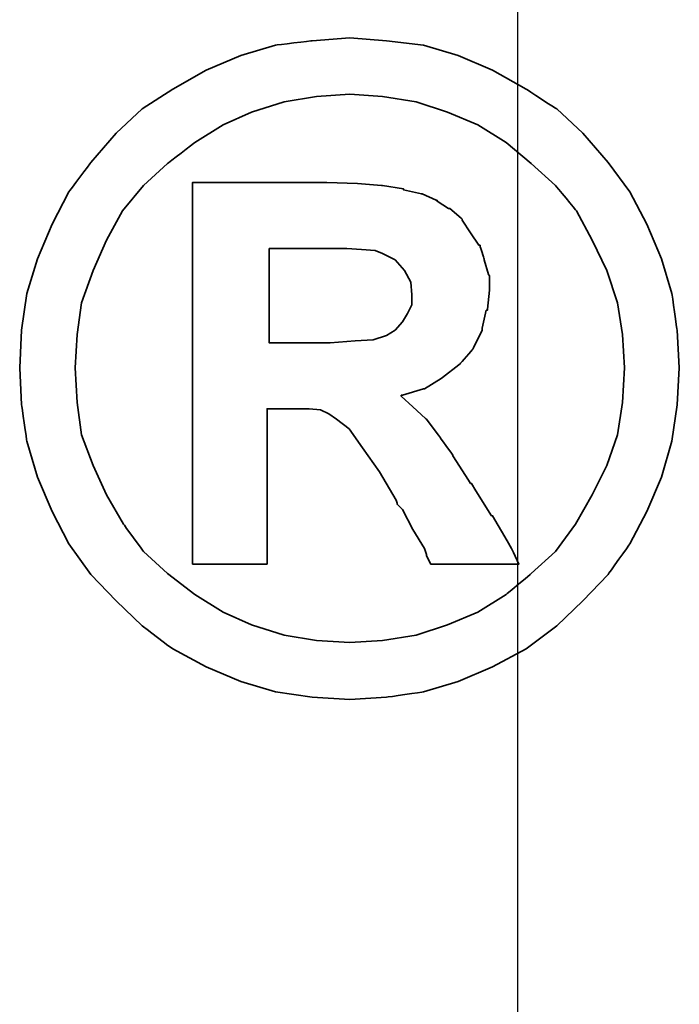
# Model space of a CAD drawing. Header units: millimetres. Extents: x -2774 to 3135, y -1571 to 860.
# Tile 620 of 625: x -607.11 to -605.43, y 114.28 to 116.79. Entities that reach past the tile are written whole.
import ezdxf

# ---------------------------------------------------------------- set-up
doc = ezdxf.new("R2010")
doc.units = ezdxf.units.MM
doc.layers.get('0').update_dxf_attribs({"linetype": 'CONTINUOUS'})
doc.layers.add('DIM', color=4, linetype='CONTINUOUS')
doc.layers.add('layer 1', color=7, linetype='CONTINUOUS')

# ---------------------------------------------------------------- blocks, each defined once
blk = doc.blocks.new('TBI MOTION logo(完整正式版)')
at = {"layer": 'layer 1', "color": 22, "lineweight": 35}
for points, knots in [([(81.20634, 4.98624), (81.20634, 4.98624), (81.18649, 5.32862), (81.18649, 5.32862), (81.18649, 5.32862), (81.18649, 5.32862), (81.13886, 5.66206), (81.13886, 5.66206), (81.13886, 5.66206), (81.13886, 5.66206), (81.04359, 5.97764), (81.04359, 5.97764), (81.04359, 5.97764), (81.04359, 5.97764), (80.91061, 6.29124), (80.91061, 6.29124), (80.91061, 6.29124), (80.91061, 6.29124), (80.75778, 6.58697), (80.75778, 6.58697), (80.75778, 6.58697), (80.75778, 6.58697), (80.5593, 6.85294), (80.5593, 6.85294), (80.5593, 6.85294), (80.5593, 6.85294), (80.33105, 7.1189), (80.33105, 7.1189), (80.33105, 7.1189), (80.33105, 7.1189), (80.09287, 7.33921), (80.09287, 7.33921), (80.09287, 7.33921), (80.09287, 7.33921), (79.815, 7.51982), (79.815, 7.51982), (79.815, 7.51982), (79.815, 7.51982), (79.51133, 7.69051), (79.51133, 7.69051), (79.51133, 7.69051), (79.51133, 7.69051), (79.19773, 7.8235), (79.19773, 7.8235), (79.19773, 7.8235), (79.19773, 7.8235), (78.88215, 7.91877), (78.88215, 7.91877), (78.88215, 7.91877), (78.88215, 7.91877), (78.54871, 7.95846), (78.54871, 7.95846), (78.54871, 7.95846), (78.54871, 7.95846), (78.21526, 7.98625), (78.21526, 7.98625), (78.21526, 7.98625), (78.21526, 7.98625), (77.87388, 7.95846), (77.87388, 7.95846), (77.87388, 7.95846), (77.87388, 7.95846), (77.54044, 7.91877), (77.54044, 7.91877), (77.54044, 7.91877), (77.54044, 7.91877), (77.22485, 7.8235), (77.22485, 7.8235), (77.22485, 7.8235), (77.22485, 7.8235), (76.91027, 7.69051), (76.91027, 7.69051), (76.91027, 7.69051), (76.91027, 7.69051), (76.6056, 7.51982), (76.6056, 7.51982), (76.6056, 7.51982), (76.6056, 7.51982), (76.32972, 7.33921), (76.32972, 7.33921), (76.32972, 7.33921), (76.32972, 7.33921), (76.09154, 7.1189), (76.09154, 7.1189), (76.09154, 7.1189), (76.09154, 7.1189), (75.86329, 6.85294), (75.86329, 6.85294), (75.86329, 6.85294), (75.86329, 6.85294), (75.66382, 6.58697), (75.66382, 6.58697), (75.66382, 6.58697), (75.66382, 6.58697), (75.51099, 6.29124), (75.51099, 6.29124), (75.51099, 6.29124), (75.51099, 6.29124), (75.37702, 5.97764), (75.37702, 5.97764), (75.37702, 5.97764), (75.37702, 5.97764), (75.28175, 5.66206), (75.28175, 5.66206), (75.28175, 5.66206), (75.28175, 5.66206), (75.23411, 5.32862), (75.23411, 5.32862), (75.23411, 5.32862), (75.23411, 5.32862), (75.21625, 4.98624), (75.21625, 4.98624), (75.21625, 4.98624), (75.21625, 4.98624), (75.23411, 4.6528), (75.23411, 4.6528), (75.23411, 4.6528), (75.23411, 4.6528), (75.28175, 4.32035), (75.28175, 4.32035), (75.28175, 4.32035), (75.28175, 4.32035), (75.37702, 3.99583), (75.37702, 3.99583), (75.37702, 3.99583), (75.37702, 3.99583), (75.51099, 3.68224), (75.51099, 3.68224), (75.51099, 3.68224), (75.51099, 3.68224), (75.66382, 3.38749), (75.66382, 3.38749), (75.66382, 3.38749), (75.66382, 3.38749), (75.86329, 3.10963), (75.86329, 3.10963), (75.86329, 3.10963), (75.86329, 3.10963), (76.09154, 2.87145), (76.09154, 2.87145), (76.09154, 2.87145), (76.09154, 2.87145), (76.32972, 2.6432), (76.32972, 2.6432), (76.32972, 2.6432), (76.32972, 2.6432), (76.6056, 2.43381), (76.6056, 2.43381), (76.6056, 2.43381), (76.6056, 2.43381), (76.91027, 2.27205), (76.91027, 2.27205), (76.91027, 2.27205), (76.91027, 2.27205), (77.22485, 2.13906), (77.22485, 2.13906), (77.22485, 2.13906), (77.22485, 2.13906), (77.54044, 2.0438), (77.54044, 2.0438), (77.54044, 2.0438), (77.54044, 2.0438), (77.87388, 1.99616), (77.87388, 1.99616), (77.87388, 1.99616), (77.87388, 1.99616), (78.21526, 1.97631), (78.21526, 1.97631), (78.21526, 1.97631), (78.21526, 1.97631), (78.54871, 1.99616), (78.54871, 1.99616), (78.54871, 1.99616), (78.54871, 1.99616), (78.88215, 2.0438), (78.88215, 2.0438), (78.88215, 2.0438), (78.88215, 2.0438), (79.19773, 2.13906), (79.19773, 2.13906), (79.19773, 2.13906), (79.19773, 2.13906), (79.51133, 2.27205), (79.51133, 2.27205), (79.51133, 2.27205), (79.51133, 2.27205), (79.815, 2.43381), (79.815, 2.43381), (79.815, 2.43381), (79.815, 2.43381), (80.09287, 2.6432), (80.09287, 2.6432), (80.09287, 2.6432), (80.09287, 2.6432), (80.33105, 2.87145), (80.33105, 2.87145), (80.33105, 2.87145), (80.33105, 2.87145), (80.5593, 3.10963), (80.5593, 3.10963), (80.5593, 3.10963), (80.5593, 3.10963), (80.75778, 3.38749), (80.75778, 3.38749), (80.75778, 3.38749), (80.75778, 3.38749), (80.91061, 3.68224), (80.91061, 3.68224), (80.91061, 3.68224), (80.91061, 3.68224), (81.04359, 3.99583), (81.04359, 3.99583), (81.04359, 3.99583), (81.04359, 3.99583), (81.13886, 4.32035), (81.13886, 4.32035), (81.13886, 4.32035), (81.13886, 4.32035), (81.18649, 4.6528), (81.18649, 4.6528), (81.18649, 4.6528), (81.18649, 4.6528), (81.20634, 4.98624), (81.20634, 4.98624)], [0, 0, 0, 0, 0.0178571, 0.0178571, 0.0178571, 0.0178572, 0.0357143, 0.0357143, 0.0357143, 0.0357143, 0.0535714, 0.0535714, 0.0535714, 0.0535714, 0.0714286, 0.0714286, 0.0714286, 0.0714286, 0.0892857, 0.0892857, 0.0892857, 0.0892857, 0.1071429, 0.1071429, 0.1071429, 0.1071429, 0.125, 0.125, 0.125, 0.125, 0.1428571, 0.1428571, 0.1428571, 0.1428572, 0.1607143, 0.1607143, 0.1607143, 0.1607143, 0.1785714, 0.1785714, 0.1785714, 0.1785714, 0.1964286, 0.1964286, 0.1964286, 0.1964286, 0.2142857, 0.2142857, 0.2142857, 0.2142857, 0.2321429, 0.2321429, 0.2321429, 0.2321429, 0.25, 0.25, 0.25, 0.25, 0.2678571, 0.2678571, 0.2678571, 0.2678572, 0.2857143, 0.2857143, 0.2857143, 0.2857143, 0.3035714, 0.3035714, 0.3035714, 0.3035714, 0.3214286, 0.3214286, 0.3214286, 0.3214286, 0.3392857, 0.3392857, 0.3392857, 0.3392857, 0.3571429, 0.3571429, 0.3571429, 0.3571429, 0.375, 0.375, 0.375, 0.375, 0.3928571, 0.3928571, 0.3928571, 0.3928572, 0.4107143, 0.4107143, 0.4107143, 0.4107143, 0.4285714, 0.4285714, 0.4285714, 0.4285714, 0.4464286, 0.4464286, 0.4464286, 0.4464286, 0.4642857, 0.4642857, 0.4642857, 0.4642857, 0.4821429, 0.4821429, 0.4821429, 0.4821429, 0.5, 0.5, 0.5, 0.5, 0.5178571, 0.5178571, 0.5178571, 0.5178572, 0.5357143, 0.5357143, 0.5357143, 0.5357143, 0.5535714, 0.5535714, 0.5535714, 0.5535714, 0.5714286, 0.5714286, 0.5714286, 0.5714286, 0.5892857, 0.5892857, 0.5892857, 0.5892857, 0.6071429, 0.6071429, 0.6071429, 0.6071429, 0.625, 0.625, 0.625, 0.625, 0.6428571, 0.6428571, 0.6428571, 0.6428572, 0.6607143, 0.6607143, 0.6607143, 0.6607143, 0.6785714, 0.6785714, 0.6785714, 0.6785714, 0.6964286, 0.6964286, 0.6964286, 0.6964286, 0.7142857, 0.7142857, 0.7142857, 0.7142857, 0.7321429, 0.7321429, 0.7321429, 0.7321429, 0.75, 0.75, 0.75, 0.75, 0.7678571, 0.7678571, 0.7678571, 0.7678572, 0.7857143, 0.7857143, 0.7857143, 0.7857143, 0.8035714, 0.8035714, 0.8035714, 0.8035714, 0.8214286, 0.8214286, 0.8214286, 0.8214286, 0.8392857, 0.8392857, 0.8392857, 0.8392857, 0.8571429, 0.8571429, 0.8571429, 0.8571429, 0.875, 0.875, 0.875, 0.875, 0.8928571, 0.8928571, 0.8928571, 0.8928572, 0.9107143, 0.9107143, 0.9107143, 0.9107143, 0.9285714, 0.9285714, 0.9285714, 0.9285714, 0.9464286, 0.9464286, 0.9464286, 0.9464286, 0.9642857, 0.9642857, 0.9642857, 0.9642857, 0.9821429, 0.9821429, 0.9821429, 0.9821429, 1, 1, 1, 1]), ([(80.71014, 4.98624), (80.71014, 4.98624), (80.69129, 5.29091), (80.69129, 5.29091), (80.69129, 5.29091), (80.69129, 5.29091), (80.64464, 5.57672), (80.64464, 5.57672), (80.64464, 5.57672), (80.64464, 5.57672), (80.54937, 5.87245), (80.54937, 5.87245), (80.54937, 5.87245), (80.54937, 5.87245), (80.41639, 6.14833), (80.41639, 6.14833), (80.41639, 6.14833), (80.41639, 6.14833), (80.27349, 6.41429), (80.27349, 6.41429), (80.27349, 6.41429), (80.27349, 6.41429), (80.08295, 6.64255), (80.08295, 6.64255), (80.08295, 6.64255), (80.08295, 6.64255), (79.86264, 6.84301), (79.86264, 6.84301), (79.86264, 6.84301), (79.86264, 6.84301), (79.63439, 7.03355), (79.63439, 7.03355), (79.63439, 7.03355), (79.63439, 7.03355), (79.37835, 7.1963), (79.37835, 7.1963), (79.37835, 7.1963), (79.37835, 7.1963), (79.10246, 7.30944), (79.10246, 7.30944), (79.10246, 7.30944), (79.10246, 7.30944), (78.81665, 7.40471), (78.81665, 7.40471), (78.81665, 7.40471), (78.81665, 7.40471), (78.511, 7.45234), (78.511, 7.45234), (78.511, 7.45234), (78.511, 7.45234), (78.21526, 7.47219), (78.21526, 7.47219), (78.21526, 7.47219), (78.21526, 7.47219), (77.9106, 7.45234), (77.9106, 7.45234), (77.9106, 7.45234), (77.9106, 7.45234), (77.61685, 7.40471), (77.61685, 7.40471), (77.61685, 7.40471), (77.61685, 7.40471), (77.32012, 7.30944), (77.32012, 7.30944), (77.32012, 7.30944), (77.32012, 7.30944), (77.06309, 7.1963), (77.06309, 7.1963), (77.06309, 7.1963), (77.06309, 7.1963), (76.80606, 7.03355), (76.80606, 7.03355), (76.80606, 7.03355), (76.80606, 7.03355), (76.55797, 6.84301), (76.55797, 6.84301), (76.55797, 6.84301), (76.55797, 6.84301), (76.34063, 6.64255), (76.34063, 6.64255), (76.34063, 6.64255), (76.34063, 6.64255), (76.1491, 6.41429), (76.1491, 6.41429), (76.1491, 6.41429), (76.1491, 6.41429), (76.0062, 6.14833), (76.0062, 6.14833), (76.0062, 6.14833), (76.0062, 6.14833), (75.88314, 5.87245), (75.88314, 5.87245), (75.88314, 5.87245), (75.88314, 5.87245), (75.77794, 5.57672), (75.77794, 5.57672), (75.77794, 5.57672), (75.77794, 5.57672), (75.73924, 5.29091), (75.73924, 5.29091), (75.73924, 5.29091), (75.73924, 5.29091), (75.72039, 4.98624), (75.72039, 4.98624), (75.72039, 4.98624), (75.72039, 4.98624), (75.73924, 4.67165), (75.73924, 4.67165), (75.73924, 4.67165), (75.73924, 4.67165), (75.77794, 4.37791), (75.77794, 4.37791), (75.77794, 4.37791), (75.77794, 4.37791), (75.88314, 4.10102), (75.88314, 4.10102), (75.88314, 4.10102), (75.88314, 4.10102), (76.0062, 3.83407), (76.0062, 3.83407), (76.0062, 3.83407), (76.0062, 3.83407), (76.15902, 3.56811), (76.15902, 3.56811), (76.15902, 3.56811), (76.15902, 3.56811), (76.34063, 3.32001), (76.34063, 3.32001), (76.34063, 3.32001), (76.34063, 3.32001), (76.55797, 3.11955), (76.55797, 3.11955), (76.55797, 3.11955), (76.55797, 3.11955), (76.80606, 2.92901), (76.80606, 2.92901), (76.80606, 2.92901), (76.80606, 2.92901), (77.06309, 2.76725), (77.06309, 2.76725), (77.06309, 2.76725), (77.06309, 2.76725), (77.32012, 2.65412), (77.32012, 2.65412), (77.32012, 2.65412), (77.32012, 2.65412), (77.61685, 2.55786), (77.61685, 2.55786), (77.61685, 2.55786), (77.61685, 2.55786), (77.9106, 2.51022), (77.9106, 2.51022), (77.9106, 2.51022), (77.9106, 2.51022), (78.21526, 2.49137), (78.21526, 2.49137), (78.21526, 2.49137), (78.21526, 2.49137), (78.511, 2.51022), (78.511, 2.51022), (78.511, 2.51022), (78.511, 2.51022), (78.81665, 2.55786), (78.81665, 2.55786), (78.81665, 2.55786), (78.81665, 2.55786), (79.10246, 2.65412), (79.10246, 2.65412), (79.10246, 2.65412), (79.10246, 2.65412), (79.37835, 2.76725), (79.37835, 2.76725), (79.37835, 2.76725), (79.37835, 2.76725), (79.63439, 2.92901), (79.63439, 2.92901), (79.63439, 2.92901), (79.63439, 2.92901), (79.86264, 3.11955), (79.86264, 3.11955), (79.86264, 3.11955), (79.86264, 3.11955), (80.08295, 3.32001), (80.08295, 3.32001), (80.08295, 3.32001), (80.08295, 3.32001), (80.26356, 3.56811), (80.26356, 3.56811), (80.26356, 3.56811), (80.26356, 3.56811), (80.41639, 3.83407), (80.41639, 3.83407), (80.41639, 3.83407), (80.41639, 3.83407), (80.54937, 4.10102), (80.54937, 4.10102), (80.54937, 4.10102), (80.54937, 4.10102), (80.64464, 4.37791), (80.64464, 4.37791), (80.64464, 4.37791), (80.64464, 4.37791), (80.69129, 4.67165), (80.69129, 4.67165), (80.69129, 4.67165), (80.69129, 4.67165), (80.71014, 4.98624), (80.71014, 4.98624)], [0, 0, 0, 0, 0.0192308, 0.0192308, 0.0192308, 0.0192308, 0.0384615, 0.0384615, 0.0384615, 0.0384615, 0.0576923, 0.0576923, 0.0576923, 0.0576923, 0.0769231, 0.0769231, 0.0769231, 0.0769231, 0.0961538, 0.0961538, 0.0961538, 0.0961539, 0.1153846, 0.1153846, 0.1153846, 0.1153846, 0.1346154, 0.1346154, 0.1346154, 0.1346154, 0.1538462, 0.1538462, 0.1538462, 0.1538462, 0.1730769, 0.1730769, 0.1730769, 0.1730769, 0.1923077, 0.1923077, 0.1923077, 0.1923077, 0.2115385, 0.2115385, 0.2115385, 0.2115385, 0.2307692, 0.2307692, 0.2307692, 0.2307692, 0.25, 0.25, 0.25, 0.25, 0.2692308, 0.2692308, 0.2692308, 0.2692308, 0.2884615, 0.2884615, 0.2884615, 0.2884615, 0.3076923, 0.3076923, 0.3076923, 0.3076923, 0.3269231, 0.3269231, 0.3269231, 0.3269231, 0.3461538, 0.3461538, 0.3461538, 0.3461539, 0.3653846, 0.3653846, 0.3653846, 0.3653846, 0.3846154, 0.3846154, 0.3846154, 0.3846154, 0.4038462, 0.4038462, 0.4038462, 0.4038462, 0.4230769, 0.4230769, 0.4230769, 0.4230769, 0.4423077, 0.4423077, 0.4423077, 0.4423077, 0.4615385, 0.4615385, 0.4615385, 0.4615385, 0.4807692, 0.4807692, 0.4807692, 0.4807692, 0.5, 0.5, 0.5, 0.5, 0.5192308, 0.5192308, 0.5192308, 0.5192308, 0.5384615, 0.5384615, 0.5384615, 0.5384615, 0.5576923, 0.5576923, 0.5576923, 0.5576923, 0.5769231, 0.5769231, 0.5769231, 0.5769231, 0.5961538, 0.5961538, 0.5961538, 0.5961539, 0.6153846, 0.6153846, 0.6153846, 0.6153846, 0.6346154, 0.6346154, 0.6346154, 0.6346154, 0.6538462, 0.6538462, 0.6538462, 0.6538462, 0.6730769, 0.6730769, 0.6730769, 0.6730769, 0.6923077, 0.6923077, 0.6923077, 0.6923077, 0.7115385, 0.7115385, 0.7115385, 0.7115385, 0.7307692, 0.7307692, 0.7307692, 0.7307692, 0.75, 0.75, 0.75, 0.75, 0.7692308, 0.7692308, 0.7692308, 0.7692308, 0.7884615, 0.7884615, 0.7884615, 0.7884615, 0.8076923, 0.8076923, 0.8076923, 0.8076923, 0.8269231, 0.8269231, 0.8269231, 0.8269231, 0.8461538, 0.8461538, 0.8461538, 0.8461539, 0.8653846, 0.8653846, 0.8653846, 0.8653846, 0.8846154, 0.8846154, 0.8846154, 0.8846154, 0.9038462, 0.9038462, 0.9038462, 0.9038462, 0.9230769, 0.9230769, 0.9230769, 0.9230769, 0.9423077, 0.9423077, 0.9423077, 0.9423077, 0.9615385, 0.9615385, 0.9615385, 0.9615385, 0.9807692, 0.9807692, 0.9807692, 0.9807692, 1, 1, 1, 1]), ([(76.78721, 3.2823), (76.78721, 3.2823), (76.78721, 3.32001), (76.78721, 3.32001), (76.78721, 3.32001), (76.78721, 3.32001), (76.78721, 3.42422), (76.78721, 3.42422), (76.78721, 3.42422), (76.78721, 3.42422), (76.78721, 3.59689), (76.78721, 3.59689), (76.78721, 3.59689), (76.78721, 3.59689), (76.78721, 3.80529), (76.78721, 3.80529), (76.78721, 3.80529), (76.78721, 3.80529), (76.78721, 4.0524), (76.78721, 4.0524), (76.78721, 4.0524), (76.78721, 4.0524), (76.78721, 4.32035), (76.78721, 4.32035), (76.78721, 4.32035), (76.78721, 4.32035), (76.78721, 4.92868), (76.78721, 4.92868), (76.78721, 4.92868), (76.78721, 4.92868), (76.78721, 5.53801), (76.78721, 5.53801), (76.78721, 5.53801), (76.78721, 5.53801), (76.78721, 5.82482), (76.78721, 5.82482), (76.78721, 5.82482), (76.78721, 5.82482), (76.78721, 6.07291), (76.78721, 6.07291), (76.78721, 6.07291), (76.78721, 6.07291), (76.78721, 6.30017), (76.78721, 6.30017), (76.78721, 6.30017), (76.78721, 6.30017), (76.78721, 6.45399), (76.78721, 6.45399), (76.78721, 6.45399), (76.78721, 6.45399), (76.78721, 6.5572), (76.78721, 6.5572), (76.78721, 6.5572), (76.78721, 6.5572), (76.78721, 6.59689), (76.78721, 6.59689), (76.78721, 6.59689), (76.78721, 6.59689), (76.78721, 6.67232), (76.78721, 6.67232), (76.78721, 6.67232), (76.78721, 6.67232), (76.8537, 6.67232), (76.8537, 6.67232), (76.8537, 6.67232), (76.8537, 6.67232), (76.87355, 6.67232), (76.87355, 6.67232), (76.87355, 6.67232), (76.87355, 6.67232), (76.91027, 6.67232), (76.91027, 6.67232), (76.91027, 6.67232), (76.91027, 6.67232), (77.04424, 6.67232), (77.04424, 6.67232), (77.04424, 6.67232), (77.04424, 6.67232), (77.22485, 6.67232), (77.22485, 6.67232), (77.22485, 6.67232), (77.22485, 6.67232), (77.43524, 6.67232), (77.43524, 6.67232), (77.43524, 6.67232), (77.43524, 6.67232), (77.65357, 6.67232), (77.65357, 6.67232), (77.65357, 6.67232), (77.65357, 6.67232), (77.82625, 6.67232), (77.82625, 6.67232), (77.82625, 6.67232), (77.82625, 6.67232), (77.94037, 6.67232), (77.94037, 6.67232), (77.94037, 6.67232), (77.94037, 6.67232), (77.97709, 6.67232), (77.97709, 6.67232), (77.97709, 6.67232), (77.97709, 6.67232), (77.99694, 6.67232), (77.99694, 6.67232), (77.99694, 6.67232), (77.99694, 6.67232), (78.00686, 6.67232), (78.00686, 6.67232), (78.00686, 6.67232), (78.00686, 6.67232), (78.28275, 6.6624), (78.28275, 6.6624), (78.28275, 6.6624), (78.28275, 6.6624), (78.50107, 6.64255), (78.50107, 6.64255), (78.50107, 6.64255), (78.50107, 6.64255), (78.511, 6.64255), (78.511, 6.64255), (78.511, 6.64255), (78.511, 6.64255), (78.70154, 6.61476), (78.70154, 6.61476), (78.70154, 6.61476), (78.70154, 6.61476), (78.70154, 6.60483), (78.70154, 6.60483), (78.70154, 6.60483), (78.70154, 6.60483), (78.86429, 6.56713), (78.86429, 6.56713), (78.86429, 6.56713), (78.86429, 6.56713), (78.87223, 6.56713), (78.87223, 6.56713), (78.87223, 6.56713), (78.87223, 6.56713), (78.99727, 6.51056), (78.99727, 6.51056), (78.99727, 6.51056), (78.99727, 6.51056), (79.00719, 6.51056), (79.00719, 6.51056), (79.00719, 6.51056), (79.00719, 6.51056), (79.00719, 6.50162), (79.00719, 6.50162), (79.00719, 6.50162), (79.00719, 6.50162), (79.1104, 6.43415), (79.1104, 6.43415), (79.1104, 6.43415), (79.1104, 6.43415), (79.12132, 6.43415), (79.12132, 6.43415), (79.12132, 6.43415), (79.12132, 6.43415), (79.22552, 6.34781), (79.22552, 6.34781), (79.22552, 6.34781), (79.22552, 6.34781), (79.23544, 6.33888), (79.23544, 6.33888), (79.23544, 6.33888), (79.23544, 6.33888), (79.23544, 6.32895), (79.23544, 6.32895), (79.23544, 6.32895), (79.23544, 6.32895), (79.31087, 6.21483), (79.31087, 6.21483), (79.31087, 6.21483), (79.31087, 6.21483), (79.38629, 6.1007), (79.38629, 6.1007), (79.38629, 6.1007), (79.38629, 6.1007), (79.3972, 6.1007), (79.3972, 6.1007), (79.3972, 6.1007), (79.3972, 6.1007), (79.3972, 6.09078), (79.3972, 6.09078), (79.3972, 6.09078), (79.3972, 6.09078), (79.43392, 5.97764), (79.43392, 5.97764), (79.43392, 5.97764), (79.43392, 5.97764), (79.43392, 5.96772), (79.43392, 5.96772), (79.43392, 5.96772), (79.43392, 5.96772), (79.47362, 5.83474), (79.47362, 5.83474), (79.47362, 5.83474), (79.47362, 5.83474), (79.48156, 5.82482), (79.48156, 5.82482), (79.48156, 5.82482), (79.48156, 5.82482), (79.48156, 5.69977), (79.48156, 5.69977), (79.48156, 5.69977), (79.48156, 5.69977), (79.48156, 5.69183), (79.48156, 5.69183), (79.48156, 5.69183), (79.48156, 5.69183), (79.4637, 5.51915), (79.4637, 5.51915), (79.4637, 5.51915), (79.4637, 5.51915), (79.4637, 5.51122), (79.4637, 5.51122), (79.4637, 5.51122), (79.4637, 5.51122), (79.45377, 5.51122), (79.45377, 5.51122), (79.45377, 5.51122), (79.45377, 5.51122), (79.41507, 5.34847), (79.41507, 5.34847), (79.41507, 5.34847), (79.41507, 5.34847), (79.41507, 5.33854), (79.41507, 5.33854), (79.41507, 5.33854), (79.41507, 5.33854), (79.41507, 5.32862), (79.41507, 5.32862), (79.41507, 5.32862), (79.41507, 5.32862), (79.33865, 5.16785), (79.33865, 5.16785), (79.33865, 5.16785), (79.33865, 5.16785), (79.33071, 5.15693), (79.33071, 5.15693), (79.33071, 5.15693), (79.33071, 5.15693), (79.2156, 5.02495), (79.2156, 5.02495), (79.2156, 5.02495), (79.2156, 5.02495), (79.20567, 5.01502), (79.20567, 5.01502), (79.20567, 5.01502), (79.20567, 5.01502), (79.05483, 4.89991), (79.05483, 4.89991), (79.05483, 4.89991), (79.05483, 4.89991), (79.04491, 4.89197), (79.04491, 4.89197), (79.04491, 4.89197), (79.04491, 4.89197), (78.89208, 4.7967), (78.89208, 4.7967), (78.89208, 4.7967), (78.89208, 4.7967), (78.88215, 4.7967), (78.88215, 4.7967), (78.88215, 4.7967), (78.88215, 4.7967), (78.69161, 4.73913), (78.69161, 4.73913), (78.69161, 4.73913), (78.69161, 4.73913), (78.68169, 4.73913), (78.68169, 4.73913), (78.68169, 4.73913), (78.68169, 4.73913), (78.68169, 4.72921), (78.68169, 4.72921), (78.68169, 4.72921), (78.68169, 4.72921), (78.78688, 4.63394), (78.78688, 4.63394), (78.78688, 4.63394), (78.78688, 4.63394), (78.902, 4.52875), (78.902, 4.52875), (78.902, 4.52875), (78.902, 4.52875), (78.91093, 4.52081), (78.91093, 4.52081), (78.91093, 4.52081), (78.91093, 4.52081), (79.02506, 4.36798), (79.02506, 4.36798), (79.02506, 4.36798), (79.02506, 4.36798), (79.1501, 4.1953), (79.1501, 4.1953), (79.1501, 4.1953), (79.1501, 4.1953), (79.1501, 4.18736), (79.1501, 4.18736), (79.1501, 4.18736), (79.1501, 4.18736), (79.29201, 3.96705), (79.29201, 3.96705), (79.29201, 3.96705), (79.29201, 3.96705), (79.31087, 3.93828), (79.31087, 3.93828), (79.31087, 3.93828), (79.31087, 3.93828), (79.32079, 3.93828), (79.32079, 3.93828), (79.32079, 3.93828), (79.32079, 3.93828), (79.3585, 3.87178), (79.3585, 3.87178), (79.3585, 3.87178), (79.3585, 3.87178), (79.50141, 3.64353), (79.50141, 3.64353), (79.50141, 3.64353), (79.50141, 3.64353), (79.51133, 3.64353), (79.51133, 3.64353), (79.51133, 3.64353), (79.51133, 3.64353), (79.64431, 3.41528), (79.64431, 3.41528), (79.64431, 3.41528), (79.64431, 3.41528), (79.68202, 3.3478), (79.68202, 3.3478), (79.68202, 3.3478), (79.68202, 3.3478), (79.70187, 3.31009), (79.70187, 3.31009), (79.70187, 3.31009), (79.70187, 3.31009), (79.7495, 3.2049), (79.7495, 3.2049), (79.7495, 3.2049), (79.7495, 3.2049), (79.64431, 3.2049), (79.64431, 3.2049), (79.64431, 3.2049), (79.64431, 3.2049), (79.62546, 3.2049), (79.62546, 3.2049), (79.62546, 3.2049), (79.62546, 3.2049), (79.53912, 3.2049), (79.53912, 3.2049), (79.53912, 3.2049), (79.53912, 3.2049), (79.31087, 3.2049), (79.31087, 3.2049), (79.31087, 3.2049), (79.31087, 3.2049), (79.08262, 3.2049), (79.08262, 3.2049), (79.08262, 3.2049), (79.08262, 3.2049), (79.00719, 3.2049), (79.00719, 3.2049), (79.00719, 3.2049), (79.00719, 3.2049), (78.98735, 3.2049), (78.98735, 3.2049), (78.98735, 3.2049), (78.98735, 3.2049), (78.94964, 3.2049), (78.94964, 3.2049), (78.94964, 3.2049), (78.94964, 3.2049), (78.92979, 3.24459), (78.92979, 3.24459), (78.92979, 3.24459), (78.92979, 3.24459), (78.91093, 3.2823), (78.91093, 3.2823), (78.91093, 3.2823), (78.91093, 3.2823), (78.91093, 3.29223), (78.91093, 3.29223), (78.91093, 3.29223), (78.91093, 3.29223), (78.89208, 3.3478), (78.89208, 3.3478), (78.89208, 3.3478), (78.89208, 3.3478), (78.78688, 3.52048), (78.78688, 3.52048), (78.78688, 3.52048), (78.78688, 3.52048), (78.69161, 3.7001), (78.69161, 3.7001), (78.69161, 3.7001), (78.69161, 3.7001), (78.6539, 3.7388), (78.6539, 3.7388), (78.6539, 3.7388), (78.6539, 3.7388), (78.64398, 3.74873), (78.64398, 3.74873), (78.64398, 3.74873), (78.64398, 3.74873), (78.64398, 3.75766), (78.64398, 3.75766), (78.64398, 3.75766), (78.64398, 3.75766), (78.63405, 3.78644), (78.63405, 3.78644), (78.63405, 3.78644), (78.63405, 3.78644), (78.48321, 4.04347), (78.48321, 4.04347), (78.48321, 4.04347), (78.48321, 4.04347), (78.33038, 4.2618), (78.33038, 4.2618), (78.33038, 4.2618), (78.33038, 4.2618), (78.20732, 4.43447), (78.20732, 4.43447), (78.20732, 4.43447), (78.20732, 4.43447), (78.09221, 4.52081), (78.09221, 4.52081), (78.09221, 4.52081), (78.09221, 4.52081), (78.02472, 4.56845), (78.02472, 4.56845), (78.02472, 4.56845), (78.02472, 4.56845), (77.9493, 4.60616), (77.9493, 4.60616), (77.9493, 4.60616), (77.9493, 4.60616), (77.8451, 4.61608), (77.8451, 4.61608), (77.8451, 4.61608), (77.8451, 4.61608), (77.71113, 4.61608), (77.71113, 4.61608), (77.71113, 4.61608), (77.71113, 4.61608), (77.69128, 4.61608), (77.69128, 4.61608), (77.69128, 4.61608), (77.69128, 4.61608), (77.67342, 4.61608), (77.67342, 4.61608), (77.67342, 4.61608), (77.67342, 4.61608), (77.5583, 4.61608), (77.5583, 4.61608), (77.5583, 4.61608), (77.5583, 4.61608), (77.46303, 4.61608), (77.46303, 4.61608), (77.46303, 4.61608), (77.46303, 4.61608), (77.46303, 4.54761), (77.46303, 4.54761), (77.46303, 4.54761), (77.46303, 4.54761), (77.46303, 4.47318), (77.46303, 4.47318), (77.46303, 4.47318), (77.46303, 4.47318), (77.46303, 4.24294), (77.46303, 4.24294), (77.46303, 4.24294), (77.46303, 4.24294), (77.46303, 3.99583), (77.46303, 3.99583), (77.46303, 3.99583), (77.46303, 3.99583), (77.46303, 3.72888), (77.46303, 3.72888), (77.46303, 3.72888), (77.46303, 3.72888), (77.46303, 3.51055), (77.46303, 3.51055), (77.46303, 3.51055), (77.46303, 3.51055), (77.46303, 3.42422), (77.46303, 3.42422), (77.46303, 3.42422), (77.46303, 3.42422), (77.46303, 3.35773), (77.46303, 3.35773), (77.46303, 3.35773), (77.46303, 3.35773), (77.46303, 3.30017), (77.46303, 3.30017), (77.46303, 3.30017), (77.46303, 3.30017), (77.46303, 3.2823), (77.46303, 3.2823), (77.46303, 3.2823), (77.46303, 3.2823), (77.46303, 3.2049), (77.46303, 3.2049), (77.46303, 3.2049), (77.46303, 3.2049), (77.39753, 3.2049), (77.39753, 3.2049), (77.39753, 3.2049), (77.39753, 3.2049), (77.37768, 3.2049), (77.37768, 3.2049), (77.37768, 3.2049), (77.37768, 3.2049), (77.32012, 3.2049), (77.32012, 3.2049), (77.32012, 3.2049), (77.32012, 3.2049), (77.12165, 3.2049), (77.12165, 3.2049), (77.12165, 3.2049), (77.12165, 3.2049), (76.94897, 3.2049), (76.94897, 3.2049), (76.94897, 3.2049), (76.94897, 3.2049), (76.8924, 3.2049), (76.8924, 3.2049), (76.8924, 3.2049), (76.8924, 3.2049), (76.8537, 3.2049), (76.8537, 3.2049), (76.8537, 3.2049), (76.8537, 3.2049), (76.78721, 3.2049), (76.78721, 3.2049), (76.78721, 3.2049), (76.78721, 3.2049), (76.78721, 3.2823), (76.78721, 3.2823)], [0, 0, 0, 0, 0.0074074, 0.0074074, 0.0074074, 0.0074074, 0.0148148, 0.0148148, 0.0148148, 0.0148148, 0.0222222, 0.0222222, 0.0222222, 0.0222222, 0.0296296, 0.0296296, 0.0296296, 0.0296296, 0.037037, 0.037037, 0.037037, 0.037037, 0.0444444, 0.0444444, 0.0444444, 0.0444445, 0.0518519, 0.0518519, 0.0518519, 0.0518519, 0.0592593, 0.0592593, 0.0592593, 0.0592593, 0.0666667, 0.0666667, 0.0666667, 0.0666667, 0.0740741, 0.0740741, 0.0740741, 0.0740741, 0.0814815, 0.0814815, 0.0814815, 0.0814815, 0.0888889, 0.0888889, 0.0888889, 0.0888889, 0.0962963, 0.0962963, 0.0962963, 0.0962963, 0.1037037, 0.1037037, 0.1037037, 0.1037037, 0.1111111, 0.1111111, 0.1111111, 0.1111111, 0.1185185, 0.1185185, 0.1185185, 0.1185185, 0.1259259, 0.1259259, 0.1259259, 0.1259259, 0.1333333, 0.1333333, 0.1333333, 0.1333333, 0.1407407, 0.1407407, 0.1407407, 0.1407408, 0.1481481, 0.1481481, 0.1481481, 0.1481482, 0.1555556, 0.1555556, 0.1555556, 0.1555556, 0.162963, 0.162963, 0.162963, 0.162963, 0.1703704, 0.1703704, 0.1703704, 0.1703704, 0.1777778, 0.1777778, 0.1777778, 0.1777778, 0.1851852, 0.1851852, 0.1851852, 0.1851852, 0.1925926, 0.1925926, 0.1925926, 0.1925926, 0.2, 0.2, 0.2, 0.2, 0.2074074, 0.2074074, 0.2074074, 0.2074074, 0.2148148, 0.2148148, 0.2148148, 0.2148148, 0.2222222, 0.2222222, 0.2222222, 0.2222222, 0.2296296, 0.2296296, 0.2296296, 0.2296296, 0.237037, 0.237037, 0.237037, 0.237037, 0.2444444, 0.2444444, 0.2444444, 0.2444445, 0.2518519, 0.2518519, 0.2518519, 0.2518519, 0.2592593, 0.2592593, 0.2592593, 0.2592593, 0.2666667, 0.2666667, 0.2666667, 0.2666667, 0.2740741, 0.2740741, 0.2740741, 0.2740741, 0.2814815, 0.2814815, 0.2814815, 0.2814815, 0.2888889, 0.2888889, 0.2888889, 0.2888889, 0.2962963, 0.2962963, 0.2962963, 0.2962963, 0.3037037, 0.3037037, 0.3037037, 0.3037037, 0.3111111, 0.3111111, 0.3111111, 0.3111111, 0.3185185, 0.3185185, 0.3185185, 0.3185185, 0.3259259, 0.3259259, 0.3259259, 0.3259259, 0.3333333, 0.3333333, 0.3333333, 0.3333333, 0.3407407, 0.3407407, 0.3407407, 0.3407408, 0.3481481, 0.3481481, 0.3481481, 0.3481482, 0.3555556, 0.3555556, 0.3555556, 0.3555556, 0.362963, 0.362963, 0.362963, 0.362963, 0.3703704, 0.3703704, 0.3703704, 0.3703704, 0.3777778, 0.3777778, 0.3777778, 0.3777778, 0.3851852, 0.3851852, 0.3851852, 0.3851852, 0.3925926, 0.3925926, 0.3925926, 0.3925926, 0.4, 0.4, 0.4, 0.4, 0.4074074, 0.4074074, 0.4074074, 0.4074074, 0.4148148, 0.4148148, 0.4148148, 0.4148148, 0.4222222, 0.4222222, 0.4222222, 0.4222222, 0.4296296, 0.4296296, 0.4296296, 0.4296296, 0.437037, 0.437037, 0.437037, 0.437037, 0.4444444, 0.4444444, 0.4444444, 0.4444445, 0.4518519, 0.4518519, 0.4518519, 0.4518519, 0.4592593, 0.4592593, 0.4592593, 0.4592593, 0.4666667, 0.4666667, 0.4666667, 0.4666667, 0.4740741, 0.4740741, 0.4740741, 0.4740741, 0.4814815, 0.4814815, 0.4814815, 0.4814815, 0.4888889, 0.4888889, 0.4888889, 0.4888889, 0.4962963, 0.4962963, 0.4962963, 0.4962963, 0.5037037, 0.5037037, 0.5037037, 0.5037037, 0.5111111, 0.5111111, 0.5111111, 0.5111111, 0.5185185, 0.5185185, 0.5185185, 0.5185185, 0.5259259, 0.5259259, 0.5259259, 0.5259259, 0.5333333, 0.5333333, 0.5333333, 0.5333333, 0.5407407, 0.5407407, 0.5407407, 0.5407408, 0.5481481, 0.5481481, 0.5481481, 0.5481482, 0.5555556, 0.5555556, 0.5555556, 0.5555556, 0.562963, 0.562963, 0.562963, 0.562963, 0.5703704, 0.5703704, 0.5703704, 0.5703704, 0.5777778, 0.5777778, 0.5777778, 0.5777778, 0.5851852, 0.5851852, 0.5851852, 0.5851852, 0.5925926, 0.5925926, 0.5925926, 0.5925926, 0.6, 0.6, 0.6, 0.6, 0.6074074, 0.6074074, 0.6074074, 0.6074074, 0.6148148, 0.6148148, 0.6148148, 0.6148148, 0.6222222, 0.6222222, 0.6222222, 0.6222222, 0.6296296, 0.6296296, 0.6296296, 0.6296296, 0.637037, 0.637037, 0.637037, 0.637037, 0.6444444, 0.6444444, 0.6444444, 0.6444445, 0.6518519, 0.6518519, 0.6518519, 0.6518519, 0.6592593, 0.6592593, 0.6592593, 0.6592593, 0.6666667, 0.6666667, 0.6666667, 0.6666667, 0.6740741, 0.6740741, 0.6740741, 0.6740741, 0.6814815, 0.6814815, 0.6814815, 0.6814815, 0.6888889, 0.6888889, 0.6888889, 0.6888889, 0.6962963, 0.6962963, 0.6962963, 0.6962963, 0.7037037, 0.7037037, 0.7037037, 0.7037037, 0.7111111, 0.7111111, 0.7111111, 0.7111111, 0.7185185, 0.7185185, 0.7185185, 0.7185185, 0.7259259, 0.7259259, 0.7259259, 0.7259259, 0.7333333, 0.7333333, 0.7333333, 0.7333333, 0.7407407, 0.7407407, 0.7407407, 0.7407408, 0.7481481, 0.7481481, 0.7481481, 0.7481482, 0.7555556, 0.7555556, 0.7555556, 0.7555556, 0.762963, 0.762963, 0.762963, 0.762963, 0.7703704, 0.7703704, 0.7703704, 0.7703704, 0.7777778, 0.7777778, 0.7777778, 0.7777778, 0.7851852, 0.7851852, 0.7851852, 0.7851852, 0.7925926, 0.7925926, 0.7925926, 0.7925926, 0.8, 0.8, 0.8, 0.8, 0.8074074, 0.8074074, 0.8074074, 0.8074074, 0.8148148, 0.8148148, 0.8148148, 0.8148148, 0.8222222, 0.8222222, 0.8222222, 0.8222222, 0.8296296, 0.8296296, 0.8296296, 0.8296296, 0.837037, 0.837037, 0.837037, 0.837037, 0.8444444, 0.8444444, 0.8444444, 0.8444445, 0.8518519, 0.8518519, 0.8518519, 0.8518519, 0.8592593, 0.8592593, 0.8592593, 0.8592593, 0.8666667, 0.8666667, 0.8666667, 0.8666667, 0.8740741, 0.8740741, 0.8740741, 0.8740741, 0.8814815, 0.8814815, 0.8814815, 0.8814815, 0.8888889, 0.8888889, 0.8888889, 0.8888889, 0.8962963, 0.8962963, 0.8962963, 0.8962963, 0.9037037, 0.9037037, 0.9037037, 0.9037037, 0.9111111, 0.9111111, 0.9111111, 0.9111111, 0.9185185, 0.9185185, 0.9185185, 0.9185185, 0.9259259, 0.9259259, 0.9259259, 0.9259259, 0.9333333, 0.9333333, 0.9333333, 0.9333333, 0.9407407, 0.9407407, 0.9407407, 0.9407408, 0.9481481, 0.9481481, 0.9481481, 0.9481482, 0.9555556, 0.9555556, 0.9555556, 0.9555556, 0.962963, 0.962963, 0.962963, 0.962963, 0.9703704, 0.9703704, 0.9703704, 0.9703704, 0.9777778, 0.9777778, 0.9777778, 0.9777778, 0.9851852, 0.9851852, 0.9851852, 0.9851852, 0.9925926, 0.9925926, 0.9925926, 0.9925926, 1, 1, 1, 1]), ([(77.48288, 6.07291), (77.48288, 6.07291), (77.48288, 5.99551), (77.48288, 5.99551), (77.48288, 5.99551), (77.48288, 5.99551), (77.48288, 5.82482), (77.48288, 5.82482), (77.48288, 5.82482), (77.48288, 5.82482), (77.48288, 5.63328), (77.48288, 5.63328), (77.48288, 5.63328), (77.48288, 5.63328), (77.48288, 5.46358), (77.48288, 5.46358), (77.48288, 5.46358), (77.48288, 5.46358), (77.48288, 5.29091), (77.48288, 5.29091), (77.48288, 5.29091), (77.48288, 5.29091), (77.48288, 5.21449), (77.48288, 5.21449), (77.48288, 5.21449), (77.48288, 5.21449), (77.50074, 5.21449), (77.50074, 5.21449), (77.50074, 5.21449), (77.50074, 5.21449), (77.71113, 5.21449), (77.71113, 5.21449), (77.71113, 5.21449), (77.71113, 5.21449), (77.94037, 5.21449), (77.94037, 5.21449), (77.94037, 5.21449), (77.94037, 5.21449), (78.01579, 5.21449), (78.01579, 5.21449), (78.01579, 5.21449), (78.01579, 5.21449), (78.03465, 5.21449), (78.03465, 5.21449), (78.03465, 5.21449), (78.03465, 5.21449), (78.2629, 5.23335), (78.2629, 5.23335), (78.2629, 5.23335), (78.2629, 5.23335), (78.42565, 5.24327), (78.42565, 5.24327), (78.42565, 5.24327), (78.42565, 5.24327), (78.54871, 5.28098), (78.54871, 5.28098), (78.54871, 5.28098), (78.54871, 5.28098), (78.62611, 5.32862), (78.62611, 5.32862), (78.62611, 5.32862), (78.62611, 5.32862), (78.69161, 5.40503), (78.69161, 5.40503), (78.69161, 5.40503), (78.69161, 5.40503), (78.73925, 5.48145), (78.73925, 5.48145), (78.73925, 5.48145), (78.73925, 5.48145), (78.77696, 5.55885), (78.77696, 5.55885), (78.77696, 5.55885), (78.77696, 5.55885), (78.77696, 5.65214), (78.77696, 5.65214), (78.77696, 5.65214), (78.77696, 5.65214), (78.76902, 5.76726), (78.76902, 5.76726), (78.76902, 5.76726), (78.76902, 5.76726), (78.71146, 5.87245), (78.71146, 5.87245), (78.71146, 5.87245), (78.71146, 5.87245), (78.62611, 5.96772), (78.62611, 5.96772), (78.62611, 5.96772), (78.62611, 5.96772), (78.511, 6.02528), (78.511, 6.02528), (78.511, 6.02528), (78.511, 6.02528), (78.44451, 6.05306), (78.44451, 6.05306), (78.44451, 6.05306), (78.44451, 6.05306), (78.32046, 6.06299), (78.32046, 6.06299), (78.32046, 6.06299), (78.32046, 6.06299), (78.18748, 6.07291), (78.18748, 6.07291), (78.18748, 6.07291), (78.18748, 6.07291), (77.99694, 6.07291), (77.99694, 6.07291), (77.99694, 6.07291), (77.99694, 6.07291), (77.97709, 6.07291), (77.97709, 6.07291), (77.97709, 6.07291), (77.97709, 6.07291), (77.90167, 6.07291), (77.90167, 6.07291), (77.90167, 6.07291), (77.90167, 6.07291), (77.69128, 6.07291), (77.69128, 6.07291), (77.69128, 6.07291), (77.69128, 6.07291), (77.50074, 6.07291), (77.50074, 6.07291), (77.50074, 6.07291), (77.50074, 6.07291), (77.48288, 6.07291), (77.48288, 6.07291)], [0, 0, 0, 0, 0.03125, 0.03125, 0.03125, 0.03125, 0.0625, 0.0625, 0.0625, 0.0625, 0.09375, 0.09375, 0.09375, 0.09375, 0.125, 0.125, 0.125, 0.125, 0.15625, 0.15625, 0.15625, 0.15625, 0.1875, 0.1875, 0.1875, 0.1875, 0.21875, 0.21875, 0.21875, 0.21875, 0.25, 0.25, 0.25, 0.25, 0.28125, 0.28125, 0.28125, 0.28125, 0.3125, 0.3125, 0.3125, 0.3125, 0.34375, 0.34375, 0.34375, 0.34375, 0.375, 0.375, 0.375, 0.375, 0.40625, 0.40625, 0.40625, 0.40625, 0.4375, 0.4375, 0.4375, 0.4375, 0.46875, 0.46875, 0.46875, 0.46875, 0.5, 0.5, 0.5, 0.5, 0.53125, 0.53125, 0.53125, 0.53125, 0.5625, 0.5625, 0.5625, 0.5625, 0.59375, 0.59375, 0.59375, 0.59375, 0.625, 0.625, 0.625, 0.625, 0.65625, 0.65625, 0.65625, 0.65625, 0.6875, 0.6875, 0.6875, 0.6875, 0.71875, 0.71875, 0.71875, 0.71875, 0.75, 0.75, 0.75, 0.75, 0.78125, 0.78125, 0.78125, 0.78125, 0.8125, 0.8125, 0.8125, 0.8125, 0.84375, 0.84375, 0.84375, 0.84375, 0.875, 0.875, 0.875, 0.875, 0.90625, 0.90625, 0.90625, 0.90625, 0.9375, 0.9375, 0.9375, 0.9375, 0.96875, 0.96875, 0.96875, 0.96875, 1, 1, 1, 1])]:
    blk.add_open_spline(points, degree=3, knots=knots, dxfattribs=at)

msp = doc.modelspace()

# ---------------------------------------------------------------- linework, layer by layer
at = {"color": 0}
msp.add_line((-605.8401, 86.9612), (-605.8401, 177.4484), dxfattribs=at)

# ---------------------------------------------------------------- block references
at = {"layer": 'DIM', "color": 7, "xscale": 0.2802190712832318, "yscale": 0.2802190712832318, "zscale": 0.2802190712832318}
msp.add_blockref('TBI MOTION logo(完整正式版)', (-628.1847, 114.5047), dxfattribs=at)

doc.saveas('drawing.dxf')
